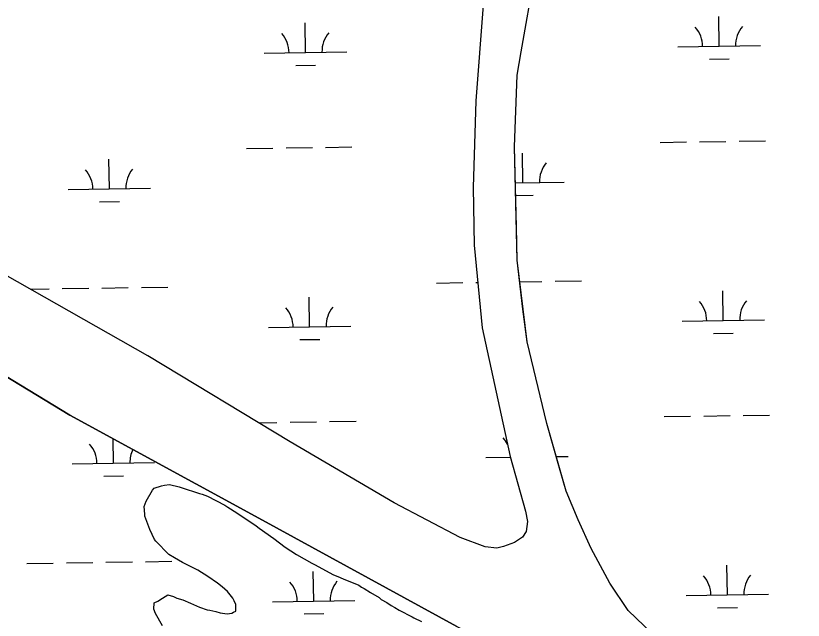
# Model space of a CAD drawing. Extents: x 3807117 to 3845308, y 337856 to 363736.
# Drawn here: x 3829959 to 3830915, y 354268 to 355001 of the extents above; entities that cross this region are included whole.
import ezdxf

# ---------------------------------------------------------------- set-up
doc = ezdxf.new("R2010")
doc.units = 0
for name, color, linetype in [('V-SITE-VEGE', 7, 'Continuous'), ('V-TOPO-SHOR', 7, 'Continuous'), ('V-WETL-SWMP', 7, 'Continuous')]:
    doc.layers.add(name, color=color, linetype=linetype)

msp = doc.modelspace()

# ---------------------------------------------------------------- linework, layer by layer
at = {"layer": 'V-SITE-VEGE'}
msp.add_lwpolyline([(3830137.41, 354261.65), (3830129.01, 354276.6), (3830126.83, 354281.72), (3830127.01, 354289.56), (3830131.67, 354291.75), (3830137.29, 354295.3), (3830140.56, 354297.07), (3830143.84, 354299.3), (3830150.71, 354297.29), (3830154.81, 354295.35), (3830162.14, 354293.33), (3830171.26, 354288.97), (3830178.56, 354286.03), (3830182.21, 354284.1), (3830191.35, 354281.11), (3830194.57, 354280.58), (3830201.91, 354279.02), (3830207.41, 354277.51), (3830215.68, 354276.39), (3830221.23, 354277.18), (3830223.55, 354278.04), (3830226.35, 354279.36), (3830226.47, 354284.43), (3830226.09, 354287.67), (3830224.35, 354291.86), (3830222.58, 354295.13), (3830216.31, 354303.11), (3830209.53, 354308.8), (3830204.11, 354313.54), (3830192.32, 354321.66), (3830180.05, 354329.33), (3830173.67, 354332.25), (3830161.37, 354338.53), (3830151.82, 354344.29), (3830145, 354348.14), (3830129.24, 354364.19), (3830127.45, 354366.54), (3830121.75, 354378.66), (3830115.67, 354394.48), (3830115.73, 354397.24), (3830115.03, 354406.48), (3830117.49, 354412.88), (3830125.18, 354426.07), (3830127.09, 354428.79), (3830135.91, 354431.34), (3830139.61, 354432.18), (3830145.63, 354432.96), (3830157.55, 354430.37), (3830159.83, 354429.39), (3830182.25, 354421.95), (3830185.46, 354421.41), (3830191.86, 354418.95), (3830212.8, 354407.85), (3830216.44, 354405.46), (3830227.34, 354398.74), (3830250.94, 354382.97), (3830254.56, 354380.12), (3830272.25, 354367.71), (3830286.29, 354357.24), (3830299.91, 354348.16), (3830318.56, 354337.57), (3830321.75, 354336.11), (3830344.97, 354323.58), (3830349.99, 354321.61), (3830356.38, 354318.69), (3830375.55, 354310.86), (3830378.73, 354308.48), (3830381.92, 354307.02), (3830389.64, 354302.23), (3830400.1, 354295.99), (3830402.81, 354293.62), (3830409.63, 354289.77), (3830414.62, 354286.42), (3830419.18, 354284.01), (3830424.63, 354280.65), (3830440.11, 354272.45), (3830442.39, 354271.47), (3830451.51, 354267.1)], dxfattribs=at)
at = {"layer": 'V-TOPO-SHOR'}
for points in [[(3830542.84, 354355.65), (3830528.78, 354357.4), (3830498.41, 354368.66), (3830418.52, 354410.99), (3830292.22, 354484.98), (3830119.54, 354589.09), (3829946.47, 354687.47), (3829777.1, 354782.82), (3829620.08, 354883.63), (3829414.77, 355006.73), (3829209.46, 355130.34), (3828961.49, 355280)], [(3830603.8, 354507.1), (3830579.75, 354606.25), (3830574.7, 354645.6), (3830567.65, 354705.16), (3830566.73, 354745.64), (3830564.53, 354842.7), (3830567.76, 354929.49), (3830572.32, 354957.64), (3830588.87, 355052)], [(3830526.38, 355014.24), (3830517.58, 354898.24), (3830514.24, 354793.27), (3830515.31, 354723.19), (3830525.36, 354623.2), (3830559.01, 354467.14)], [(3829852.1, 354621.67), (3830024.79, 354517.05), (3830254.02, 354392.41), (3830494.31, 354260.77), (3830573.06, 354222.56), (3830596.69, 354211.16), (3830613.52, 354201.67), (3830729.96, 354104.6), (3830962.6, 353920.85)], [(3830702.3, 354280.32), (3830680.16, 354313.58), (3830657.61, 354355.23), (3830641.76, 354390.08), (3830626.95, 354425.05), (3830619.05, 354452.92), (3830603.8, 354507.1)], [(3830559.01, 354467.14), (3830577.66, 354400.57), (3830580.01, 354388.16), (3830578.73, 354376.19), (3830574.21, 354369.34), (3830564.49, 354362.89), (3830551.1, 354357.91), (3830542.84, 354355.65)], [(3831431.98, 353693.65), (3831098.57, 353942.62), (3830867.03, 354123.8), (3830796.04, 354185.96), (3830771.57, 354211.89), (3830731.29, 354252.42), (3830702.3, 354280.32)]]:
    msp.add_lwpolyline(points, dxfattribs=at)
at = {"layer": 'V-WETL-SWMP'}
for p, q in [((3830812.68, 354964.49), (3830812.14, 355000.49)), ((3830310.83, 354956.97), (3830310.29, 354992.97)), ((3830762.69, 354963.74), (3830862.68, 354965.24)), ((3830260.84, 354956.23), (3830360.82, 354957.72)), ((3830800.91, 354948.88), (3830824.91, 354949.24)), ((3830299.06, 354941.37), (3830323.06, 354941.72)), ((3830741.01, 354847.97), (3830773.01, 354848.45)), ((3830789.01, 354848.69), (3830821, 354849.17)), ((3830837, 354849.41), (3830869, 354849.89)), ((3830239.16, 354840.46), (3830271.16, 354840.94)), ((3830287.15, 354841.17), (3830319.15, 354841.65)), ((3830335.15, 354841.89), (3830367.15, 354842.37)), ((3830574.66, 354799.05), (3830574.12, 354835.04)), ((3830072.81, 354791.53), (3830072.27, 354827.52)), ((3830565.52, 354798.91), (3830624.66, 354799.8)), ((3830022.82, 354790.78), (3830122.8, 354792.28)), ((3830565.87, 354783.48), (3830586.89, 354783.8)), ((3830061.04, 354775.92), (3830085.04, 354776.28)), ((3830469.63, 354677.39), (3830501.62, 354677.87)), ((3830517.62, 354678.11), (3830519.84, 354678.14)), ((3830570.76, 354678.9), (3830597.61, 354679.31)), ((3830613.61, 354679.55), (3830645.61, 354680.03)), ((3829977.18, 354670.01), (3829999.77, 354670.35)), ((3830015.77, 354670.59), (3830047.77, 354671.07)), ((3830063.77, 354671.31), (3830095.76, 354671.79)), ((3830111.76, 354672.03), (3830143.76, 354672.51)), ((3830817.67, 354631.86), (3830817.13, 354667.85)), ((3830315.81, 354624.34), (3830315.27, 354660.33)), ((3830767.67, 354631.11), (3830867.66, 354632.6)), ((3830024.79, 354517.05), (3829852.1, 354621.67)), ((3830265.82, 354623.59), (3830365.81, 354625.09)), ((3830304.05, 354608.73), (3830328.04, 354609.09)), ((3830805.9, 354616.25), (3830829.9, 354616.61)), ((3830254.02, 354392.41), (3830024.79, 354517.05)), ((3830745.99, 354515.34), (3830777.99, 354515.82)), ((3830793.99, 354516.06), (3830825.99, 354516.54)), ((3830841.98, 354516.78), (3830873.98, 354517.25)), ((3830254.1, 354507.97), (3830276.14, 354508.3)), ((3830292.14, 354508.54), (3830324.13, 354509.02)), ((3830340.13, 354509.26), (3830372.13, 354509.74)), ((3830077.8, 354458.89), (3830077.35, 354488.47)), ((3830529.65, 354465.66), (3830559.3, 354466.1)), ((3830615.13, 354466.94), (3830629.64, 354467.16)), ((3830027.8, 354458.14), (3830127.79, 354459.64)), ((3830066.03, 354443.28), (3830090.02, 354443.64)), ((3830494.31, 354260.76), (3830254.02, 354392.41)), ((3829972.76, 354337.23), (3830004.76, 354337.71)), ((3830020.76, 354337.95), (3830052.75, 354338.43)), ((3830068.75, 354338.67), (3830100.75, 354339.15)), ((3830116.75, 354339.39), (3830148.74, 354339.87)), ((3830822.65, 354299.22), (3830822.11, 354335.21)), ((3830320.8, 354291.7), (3830320.26, 354327.7)), ((3830772.65, 354298.47), (3830872.64, 354299.97)), ((3830270.8, 354290.95), (3830370.79, 354292.45)), ((3830810.88, 354283.61), (3830834.88, 354283.97)), ((3830309.03, 354276.09), (3830333.03, 354276.45))]:
    msp.add_line(p, q, dxfattribs=at)
for points in [[(3830542.84, 354355.65), (3830528.78, 354357.4), (3830498.41, 354368.66), (3830418.52, 354410.99), (3830292.22, 354484.98), (3830119.54, 354589.09), (3829946.47, 354687.47), (3829777.1, 354782.82), (3829620.08, 354883.64), (3829414.77, 355006.73), (3829209.46, 355130.35), (3828961.49, 355280)], [(3830555.95, 355107.34), (3830526.38, 355014.24), (3830517.58, 354898.24), (3830514.24, 354793.27), (3830515.31, 354723.19), (3830525.36, 354623.2), (3830559.01, 354467.14), (3830577.66, 354400.57), (3830580.01, 354388.16), (3830578.73, 354376.19), (3830574.21, 354369.34), (3830564.49, 354362.89), (3830551.1, 354357.91), (3830542.84, 354355.65)], [(3831098.57, 353942.62), (3830867.03, 354123.8), (3830796.04, 354185.96), (3830771.57, 354211.89), (3830731.29, 354252.42), (3830702.3, 354280.32), (3830680.16, 354313.58), (3830657.61, 354355.23), (3830641.76, 354390.08), (3830626.95, 354425.05), (3830603.8, 354507.1), (3830579.75, 354606.25), (3830574.71, 354645.6), (3830567.65, 354705.16), (3830564.53, 354842.7), (3830567.76, 354929.49), (3830572.32, 354957.64), (3830588.87, 355052)]]:
    msp.add_lwpolyline(points, dxfattribs=at)
for centre, start, end in [((3830757.44, 354964.14), 0.08653, 41.63019), ((3830867.91, 354965.8), 140.08653, 181.63019), ((3830255.59, 354956.62), 0.08653, 41.63019), ((3830366.06, 354958.28), 140.08653, 181.63019), ((3830629.89, 354800.35), 140.08653, 181.63019), ((3830017.57, 354791.18), 0.08653, 41.63019), ((3830128.04, 354792.83), 140.08653, 181.63019), ((3830260.57, 354623.98), 0.08653, 41.63019), ((3830371.04, 354625.64), 140.08653, 181.63019), ((3830762.42, 354631.5), 0.08653, 41.63019), ((3830872.9, 354633.16), 140.08653, 181.63019), ((3830524.4, 354466.06), 27.07129, 41.63019), ((3830022.55, 354458.54), 0.08653, 41.63019), ((3830133.02, 354460.19), 154.31609, 181.63019), ((3830767.41, 354298.87), 0.08653, 41.63019), ((3830877.88, 354300.52), 140.08653, 181.63019), ((3830265.56, 354291.35), 0.08653, 41.63019), ((3830376.03, 354293), 140.08653, 181.63019)]:
    msp.add_arc(centre, 35.25, start, end, dxfattribs=at)

doc.saveas('drawing.dxf')
